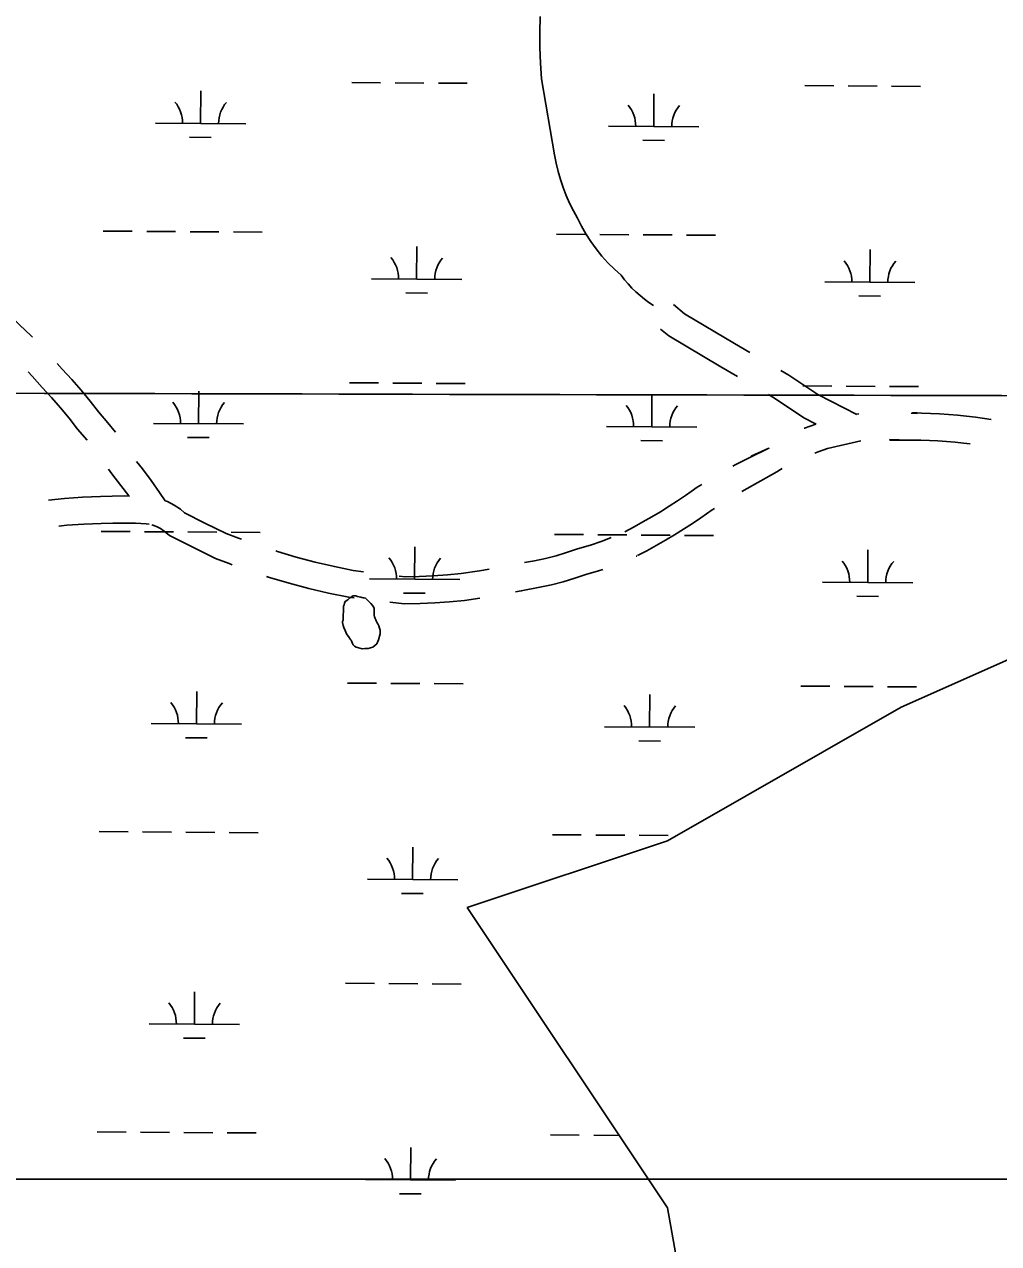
# Model space of a CAD drawing. Extents: x 3172231 to 3210228, y 940198 to 965780.
# Drawn here: x 3195351 to 3196430, y 950801 to 952152 of the extents above; entities that cross this region are included whole.
import ezdxf

# ---------------------------------------------------------------- set-up
doc = ezdxf.new("R2010")
doc.units = 0
for name, color, linetype in [('V-GRID-MAJR', 7, 'Continuous'), ('V-ROAD-CNTR', 7, 'Continuous'), ('V-SITE-VEGE', 7, 'Continuous'), ('V-TOPO-SHOR', 7, 'Continuous'), ('V-WETL-SWMP', 7, 'Continuous')]:
    doc.layers.add(name, color=color, linetype=linetype)

msp = doc.modelspace()

# ---------------------------------------------------------------- linework, layer by layer
at = {"layer": 'V-GRID-MAJR'}
msp.add_spline([(3176504.317, 951793.007), (3181720.753, 951778.211), (3186937.193, 951764.175), (3192153.634, 951750.897), (3197370.077, 951738.379), (3202586.522, 951726.618), (3207802.969, 951715.617)], degree=3, dxfattribs=at)
at = {"layer": 'V-ROAD-CNTR'}
msp.add_line((3196028.49, 951562.642), (3196029.061, 951562.896), dxfattribs=at)
for points in [[(3195921.964, 952160.794), (3195921.653, 952143.449), (3195921.792, 952126.099), (3195922.384, 952108.756), (3195923.426, 952091.443), (3195938.031, 952007.315), (3195939.714, 951998.152), (3195941.836, 951989.049), (3195944.392, 951980.037), (3195947.371, 951971.145), (3195950.771, 951962.404), (3195954.576, 951953.844), (3195958.771, 951945.492), (3195963.34, 951937.374), (3195967.804, 951928.432), (3195972.761, 951919.701), (3195978.192, 951911.225), (3195984.076, 951903.039), (3195990.392, 951895.181), (3195997.109, 951887.681), (3196004.197, 951880.572), (3196011.621, 951873.879), (3196015.373, 951869.015), (3196019.359, 951864.311), (3196023.563, 951859.787), (3196027.979, 951855.46), (3196032.589, 951851.337), (3196037.377, 951847.438), (3196042.329, 951843.77), (3196047.429, 951840.345)], [(3195290.188, 951877.171), (3195292.247, 951874.594), (3195300.82, 951864.606), (3195322.954, 951841.592), (3195345.624, 951818.789), (3195357.773, 951807.206), (3195359.647, 951805.314)], [(3196154.149, 951788.539), (3196137.159, 951798.422), (3196081.788, 951831.385), (3196069.543, 951841.517)], [(3196140.401, 951761.83), (3196121.943, 951772.566), (3196064.45, 951806.793), (3196055.415, 951814.269)], [(3195387.097, 951776.233), (3195392.778, 951769.802), (3195403.209, 951758.483), (3195413.575, 951746.619), (3195423.621, 951734.478), (3195432.994, 951722.513), (3195443.291, 951710.564), (3195451.723, 951699.972)], [(3195354.97, 951767.008), (3195359.437, 951762.232), (3195370.502, 951749.704), (3195380.879, 951738.445), (3195390.719, 951727.183), (3195400.251, 951715.662), (3195409.81, 951703.459), (3195420.185, 951691.422), (3195420.266, 951691.32)], [(3196272.554, 951719.586), (3196229.481, 951741.76), (3196197.421, 951763.369), (3196188.725, 951768.427)], [(3196227.772, 951708.898), (3196214.179, 951715.896), (3196181.477, 951737.937), (3196174.976, 951741.718)], [(3196271.474, 951720.196), (3196274.95, 951720.545)], [(3196332.7, 951721.064), (3196339.361, 951720.825), (3196339.361, 951721.394), (3196334.222, 951721.38), (3196344.254, 951721.235), (3196354.283, 951720.913), (3196364.306, 951720.417), (3196374.317, 951719.746), (3196384.316, 951718.901), (3196394.3, 951717.881), (3196404.262, 951716.686), (3196414.202, 951715.319), (3196421.468, 951714.19)], [(3196214.49, 951704.65), (3196214.566, 951704.679), (3196227.183, 951708.958)], [(3196319.703, 951691.51), (3196309.361, 951691.881), (3196309.361, 951691.312), (3196334.046, 951691.38), (3196343.556, 951691.241), (3196353.061, 951690.937), (3196362.56, 951690.467), (3196372.049, 951689.83), (3196381.528, 951689.029), (3196390.988, 951688.063), (3196398.269, 951687.19)], [(3196135.436, 951662.593), (3196138.117, 951664.034), (3196145.377, 951667.775), (3196152.645, 951671.361), (3196175.372, 951682.32), (3196155.794, 951673.543)], [(3196226.239, 951677.003), (3196230.07, 951678.401), (3196235.104, 951680.152), (3196240.166, 951681.825), (3196277.038, 951690.617)], [(3195475.139, 951667.563), (3195481.544, 951659.477), (3195491.254, 951646.487), (3195500.597, 951633.237), (3195506.802, 951623.899)], [(3195444.102, 951659.22), (3195447.739, 951653.839), (3195457.766, 951641.179), (3195466.309, 951629.751)], [(3196145.372, 951634.548), (3196184.218, 951656.264), (3196188.103, 951658.606), (3196190.184, 951659.811)], [(3196015.932, 951589.851), (3196025.988, 951595.182), (3196035.836, 951600.624), (3196045.586, 951606.237), (3196055.237, 951612.02), (3196064.787, 951617.971), (3196074.235, 951624.087), (3196082.843, 951629.871), (3196089.268, 951634.406), (3196096.021, 951638.998), (3196101.003, 951642.263)], [(3195377.668, 951624.934), (3195395.08, 951626.793), (3195415.104, 951628.22), (3195434.918, 951628.929), (3195448.068, 951629.344), (3195461.384, 951629.425), (3195467.304, 951629.314)], [(3195506.827, 951623.981), (3195509.178, 951623.127), (3195516.757, 951619.304), (3195523.826, 951614.616), (3195528.234, 951610.876), (3195550.783, 951599.444), (3195574.303, 951587.744), (3195587.963, 951582.629), (3195591.315, 951581.427)], [(3196029.982, 951563.345), (3196040.27, 951568.798), (3196050.576, 951574.494), (3196060.78, 951580.369), (3196070.881, 951586.42), (3196080.873, 951592.647), (3196090.753, 951599.043), (3196099.861, 951605.163), (3196106.354, 951609.746), (3196112.677, 951614.046), (3196115.121, 951615.647)], [(3195389.006, 951595.974), (3195397.74, 951596.907), (3195416.706, 951598.258), (3195435.928, 951598.945), (3195448.632, 951599.346), (3195461.194, 951599.423), (3195473.75, 951599.187), (3195485.635, 951598.663), (3195488.832, 951598.157)], [(3195491.835, 951597.51), (3195497.258, 951595.539), (3195501.659, 951593.32), (3195505.768, 951590.594), (3195511.518, 951585.716), (3195537.319, 951572.634), (3195562.331, 951560.192), (3195577.639, 951554.461), (3195581.045, 951553.239)], [(3195904.839, 951555.571), (3195915.777, 951557.733), (3195927.877, 951560.257), (3195939.626, 951563.248), (3195951.236, 951566.747), (3195963.408, 951571.002), (3195977.598, 951575.009), (3195990.816, 951579.434), (3196000.75, 951583.299)], [(3195629.156, 951568.479), (3195631.141, 951567.83), (3195651.967, 951561.685), (3195672.976, 951556.107), (3195694.127, 951551.101), (3195715.027, 951546.754), (3195726.311, 951545.31)], [(3195766.045, 951540.721), (3195773.031, 951539.985), (3195787.953, 951540.309), (3195803.648, 951541.003), (3195819.326, 951542.051), (3195834.656, 951543.424), (3195854.719, 951546.535), (3195865.496, 951548.359)], [(3195894.607, 951523.06), (3195901.076, 951524.247), (3195921.749, 951528.333), (3195934.643, 951531.023), (3195947.658, 951534.336), (3195960.518, 951538.211), (3195972.442, 951542.38), (3195986.442, 951546.333), (3195991.312, 951547.964)], [(3195618.882, 951540.276), (3195622.233, 951539.18), (3195643.871, 951532.795), (3195665.67, 951527.007), (3195687.617, 951521.813), (3195710.061, 951517.144), (3195715.893, 951516.398)], [(3195755.608, 951511.655), (3195771.779, 951509.951), (3195788.941, 951510.323), (3195805.312, 951511.047), (3195821.666, 951512.141), (3195838.296, 951513.63), (3195855.192, 951516.25)]]:
    msp.add_lwpolyline(points, dxfattribs=at)
at = {"layer": 'V-SITE-VEGE'}
for p, q in [((3197208.978, 950872.601), (3194538.397, 950872.601)), ((3195036.827, 950872.601), (3197208.978, 950872.601))]:
    msp.add_line(p, q, dxfattribs=at)
at = {"layer": 'V-TOPO-SHOR'}
msp.add_lwpolyline([(3195703.954, 951491.823), (3195703.16, 951490.469), (3195703.17, 951489.122), (3195703.739, 951485.894), (3195704.847, 951482.672), (3195705.669, 951481.333), (3195707.051, 951477.575), (3195708.417, 951475.435), (3195709.779, 951473.831), (3195711.692, 951470.886), (3195712.781, 951469.549), (3195714.162, 951466.059), (3195714.985, 951464.451), (3195716.343, 951463.118), (3195718.237, 951462.057), (3195719.591, 951461.531), (3195724.989, 951460.237), (3195727.953, 951460.263), (3195731.451, 951460.566), (3195736.554, 951461.959), (3195741.101, 951465.504), (3195742.942, 951470.1), (3195744.769, 951476.582), (3195744.73, 951480.622), (3195744.169, 951483.039), (3195743.339, 951485.458), (3195742.24, 951487.87), (3195741.42, 951488.941), (3195740.323, 951491.086), (3195740.044, 951492.161), (3195739.221, 951493.769), (3195738.668, 951495.378), (3195738.111, 951497.26), (3195738.039, 951504.801), (3195736.937, 951507.484), (3195734.486, 951510.425), (3195728.508, 951516.024), (3195727.156, 951516.551), (3195726.079, 951516.54), (3195724.461, 951516.794), (3195723.378, 951517.323), (3195719.599, 951518.097), (3195717.979, 951518.619), (3195715.018, 951518.592), (3195713.406, 951518.037), (3195712.605, 951517.222), (3195711.264, 951516.671), (3195709.13, 951514.496), (3195706.185, 951512.584), (3195705.394, 951510.691), (3195704.874, 951508.801), (3195704.077, 951507.445), (3195703.954, 951491.823)], dxfattribs=at)
at = {"layer": 'V-WETL-SWMP'}
for p, q in [((3195713.268, 952087.492), (3195745.268, 952087.275)), ((3195761.267, 952087.166), (3195793.266, 952086.948)), ((3195809.266, 952086.839), (3195841.265, 952086.621)), ((3196215.165, 952084.076), (3196247.164, 952083.858)), ((3196263.164, 952083.749), (3196295.163, 952083.531)), ((3196311.162, 952083.422), (3196343.162, 952083.205)), ((3195545.892, 952042.201), (3195546.137, 952078.2)), ((3196047.789, 952038.784), (3196048.034, 952074.783)), ((3195495.893, 952042.541), (3195595.891, 952041.86)), ((3195997.79, 952039.125), (3196097.787, 952038.444)), ((3195533.787, 952026.852), (3195557.787, 952026.688)), ((3196035.684, 952023.435), (3196059.683, 952023.272)), ((3195438.233, 951922.86), (3195470.233, 951922.642)), ((3195486.232, 951922.533), (3195518.231, 951922.315)), ((3195534.231, 951922.206), (3195566.23, 951921.988)), ((3195582.23, 951921.88), (3195614.229, 951921.662)), ((3195940.13, 951919.443), (3195972.129, 951919.225)), ((3195988.129, 951919.117), (3196020.128, 951918.899)), ((3196036.127, 951918.79), (3196068.127, 951918.572)), ((3196084.126, 951918.463), (3196116.126, 951918.245)), ((3195785.196, 951869.755), (3195785.441, 951905.754)), ((3196287.092, 951866.338), (3196287.337, 951902.337)), ((3195735.197, 951870.095), (3195835.195, 951869.414)), ((3195773.091, 951854.406), (3195797.091, 951854.242)), ((3196237.093, 951866.679), (3196337.091, 951865.998)), ((3196274.987, 951850.989), (3196298.987, 951850.826)), ((3195711.004, 951754.825), (3195743.003, 951754.607)), ((3195759.003, 951754.498), (3195791.002, 951754.281)), ((3195807.002, 951754.172), (3195839.001, 951753.954)), ((3196212.9, 951751.409), (3196244.899, 951751.191)), ((3196260.899, 951751.082), (3196292.898, 951750.864)), ((3196308.898, 951750.755), (3196340.897, 951750.537)), ((3195543.628, 951709.533), (3195543.873, 951745.533)), ((3196045.524, 951706.117), (3196045.769, 951742.116)), ((3195493.629, 951709.874), (3195593.626, 951709.193)), ((3195995.525, 951706.457), (3196095.523, 951705.777)), ((3195531.523, 951694.184), (3195555.522, 951694.021)), ((3196033.419, 951690.768), (3196057.419, 951690.605)), ((3195435.969, 951590.192), (3195467.968, 951589.975)), ((3195483.968, 951589.866), (3195515.967, 951589.648)), ((3195531.967, 951589.539), (3195563.966, 951589.321)), ((3195579.965, 951589.212), (3195611.965, 951588.994)), ((3195937.865, 951586.776), (3195969.864, 951586.558)), ((3195985.864, 951586.449), (3196017.863, 951586.231)), ((3196033.863, 951586.123), (3196065.862, 951585.905)), ((3196081.862, 951585.796), (3196113.861, 951585.578)), ((3195782.931, 951537.087), (3195783.176, 951573.087)), ((3196284.828, 951533.671), (3196285.073, 951569.67)), ((3196654.363, 951543.249), (3196321.689, 951395.333)), ((3195732.933, 951537.428), (3195832.93, 951536.747)), ((3196234.829, 951534.011), (3196334.827, 951533.331)), ((3195711.264, 951516.671), (3195709.129, 951514.497)), ((3195712.605, 951517.223), (3195711.264, 951516.671)), ((3195713.406, 951518.038), (3195712.605, 951517.223)), ((3195715.017, 951518.592), (3195713.406, 951518.038)), ((3195717.979, 951518.62), (3195715.017, 951518.592)), ((3195719.6, 951518.096), (3195717.979, 951518.62)), ((3195723.378, 951517.323), (3195719.6, 951518.096)), ((3195724.461, 951516.795), (3195723.378, 951517.323)), ((3195726.079, 951516.54), (3195724.461, 951516.795)), ((3195727.157, 951516.55), (3195726.079, 951516.54)), ((3195728.508, 951516.024), (3195727.157, 951516.55)), ((3195734.486, 951510.424), (3195728.508, 951516.024)), ((3195770.827, 951521.739), (3195794.826, 951521.575)), ((3196272.723, 951518.322), (3196296.722, 951518.159)), ((3195704.077, 951507.446), (3195703.954, 951491.823)), ((3195704.873, 951508.801), (3195704.077, 951507.446)), ((3195705.394, 951510.691), (3195704.873, 951508.801)), ((3195706.184, 951512.584), (3195705.394, 951510.691)), ((3195709.129, 951514.497), (3195706.184, 951512.584)), ((3195736.938, 951507.484), (3195734.486, 951510.424)), ((3195738.04, 951504.801), (3195736.938, 951507.484)), ((3195738.111, 951497.26), (3195738.04, 951504.801)), ((3195703.954, 951491.823), (3195703.159, 951490.469)), ((3195703.159, 951490.469), (3195703.171, 951489.122)), ((3195703.171, 951489.122), (3195703.74, 951485.895)), ((3195738.667, 951495.379), (3195738.111, 951497.26)), ((3195739.221, 951493.768), (3195738.667, 951495.379)), ((3195740.044, 951492.16), (3195739.221, 951493.768)), ((3195740.323, 951491.085), (3195740.044, 951492.16)), ((3195741.421, 951488.941), (3195740.323, 951491.085)), ((3195703.74, 951485.895), (3195704.848, 951482.673)), ((3195704.848, 951482.673), (3195705.668, 951481.334)), ((3195705.668, 951481.334), (3195707.05, 951477.576)), ((3195707.05, 951477.576), (3195708.417, 951475.434)), ((3195742.239, 951487.871), (3195741.421, 951488.941)), ((3195743.339, 951485.457), (3195742.239, 951487.871)), ((3195742.943, 951470.1), (3195744.768, 951476.582)), ((3195744.169, 951483.04), (3195743.339, 951485.457)), ((3195744.731, 951480.622), (3195744.169, 951483.04)), ((3195744.768, 951476.582), (3195744.731, 951480.622)), ((3195708.417, 951475.434), (3195709.778, 951473.831)), ((3195709.778, 951473.831), (3195711.691, 951470.886)), ((3195711.691, 951470.886), (3195712.781, 951469.549)), ((3195712.781, 951469.549), (3195714.161, 951466.06)), ((3195714.161, 951466.06), (3195714.984, 951464.452)), ((3195714.984, 951464.452), (3195716.343, 951463.118)), ((3195716.343, 951463.118), (3195718.238, 951462.058)), ((3195718.238, 951462.058), (3195719.59, 951461.532)), ((3195731.45, 951460.566), (3195736.555, 951461.96)), ((3195736.555, 951461.96), (3195741.101, 951465.504)), ((3195741.101, 951465.504), (3195742.943, 951470.1)), ((3195719.59, 951461.532), (3195724.989, 951460.236)), ((3195724.989, 951460.236), (3195727.952, 951460.264)), ((3195727.952, 951460.264), (3195731.45, 951460.566)), ((3195708.739, 951422.158), (3195740.739, 951421.94)), ((3195756.738, 951421.831), (3195788.737, 951421.613)), ((3195804.737, 951421.504), (3195836.736, 951421.287)), ((3195541.363, 951376.866), (3195541.608, 951412.865)), ((3196043.26, 951373.45), (3196043.505, 951409.449)), ((3196210.636, 951418.741), (3196242.635, 951418.524)), ((3196258.635, 951418.415), (3196290.634, 951418.197)), ((3196306.633, 951418.088), (3196338.633, 951417.87)), ((3196321.689, 951395.333), (3196062.942, 951247.417)), ((3195491.364, 951377.206), (3195591.362, 951376.526)), ((3195993.261, 951373.79), (3196093.258, 951373.109)), ((3195529.258, 951361.517), (3195553.258, 951361.354)), ((3196031.155, 951358.101), (3196055.154, 951357.937)), ((3195433.704, 951257.525), (3195465.704, 951257.307)), ((3195481.703, 951257.198), (3195513.702, 951256.981)), ((3195529.702, 951256.872), (3195561.701, 951256.654)), ((3195577.701, 951256.545), (3195609.7, 951256.327)), ((3196062.942, 951247.417), (3195841.159, 951173.459)), ((3195935.601, 951254.109), (3195967.6, 951253.891)), ((3195983.6, 951253.782), (3196015.599, 951253.564)), ((3196031.598, 951253.455), (3196063.598, 951253.237)), ((3195780.667, 951204.42), (3195780.912, 951240.419)), ((3195730.668, 951204.761), (3195830.666, 951204.08)), ((3195768.562, 951189.071), (3195792.562, 951188.908)), ((3195841.159, 951173.459), (3196062.942, 950840.648)), ((3195706.475, 951089.491), (3195738.474, 951089.273)), ((3195754.474, 951089.164), (3195786.473, 951088.946)), ((3195802.473, 951088.837), (3195834.472, 951088.619)), ((3195539.099, 951044.199), (3195539.344, 951080.198)), ((3195489.1, 951044.539), (3195589.097, 951043.858)), ((3195526.994, 951028.85), (3195550.993, 951028.687)), ((3195431.44, 950924.858), (3195463.439, 950924.64)), ((3195479.439, 950924.531), (3195511.438, 950924.313)), ((3195527.438, 950924.204), (3195559.437, 950923.987)), ((3195575.436, 950923.878), (3195607.436, 950923.66)), ((3195933.336, 950921.441), (3195965.335, 950921.224)), ((3195981.335, 950921.115), (3196009.447, 950920.923)), ((3195778.402, 950871.753), (3195778.647, 950907.752)), ((3195728.403, 950872.093), (3195828.401, 950871.413)), ((3195766.298, 950856.404), (3195790.297, 950856.241)), ((3196062.942, 950840.648), (3196136.87, 950433.879))]:
    msp.add_line(p, q, dxfattribs=at)
for centre, start, end in [((3195490.654, 952043.052), 358.838165, 40.381824), ((3195601.137, 952042.299), 138.838162, 180.381821), ((3195992.55, 952039.635), 358.838165, 40.381824), ((3196103.033, 952038.883), 138.838162, 180.381821), ((3195729.957, 951870.606), 358.838165, 40.381824), ((3195840.441, 951869.854), 138.838162, 180.381821), ((3196231.854, 951867.189), 358.838165, 40.381824), ((3196342.337, 951866.437), 138.838162, 180.381821), ((3195488.389, 951710.384), 358.838165, 40.381824), ((3195598.873, 951709.632), 138.838162, 180.381821), ((3195990.286, 951706.968), 358.838165, 40.381824), ((3196100.769, 951706.216), 138.838162, 180.381821), ((3195727.693, 951537.938), 358.838165, 40.381824), ((3195838.176, 951537.186), 138.838162, 180.381821), ((3196229.589, 951534.522), 358.838165, 40.381824), ((3196340.073, 951533.77), 138.838162, 180.381821), ((3195486.125, 951377.717), 358.838165, 40.381824), ((3195596.608, 951376.965), 138.838162, 180.381821), ((3195988.021, 951374.3), 358.838165, 40.381824), ((3196098.504, 951373.548), 138.838162, 180.381821), ((3195725.428, 951205.271), 358.838165, 40.381824), ((3195835.912, 951204.519), 138.838162, 180.381821), ((3195483.86, 951045.05), 358.838165, 40.381824), ((3195594.344, 951044.298), 138.838162, 180.381821), ((3195723.164, 950872.604), 358.838165, 40.381824), ((3195833.647, 950871.852), 138.838162, 180.381821)]:
    msp.add_arc(centre, 35.246, start, end, dxfattribs=at)

doc.saveas('drawing.dxf')
